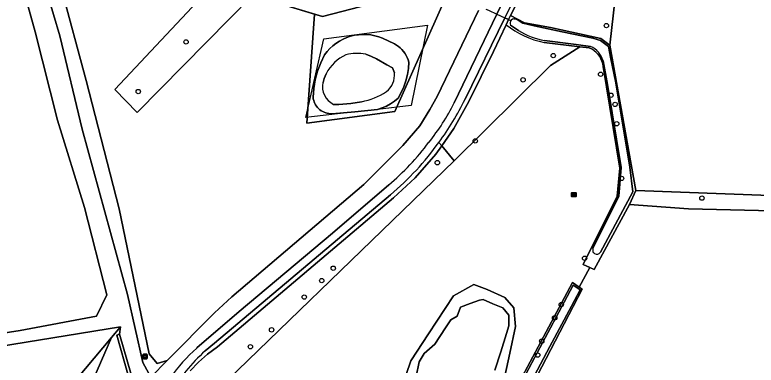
# Model space of a CAD drawing. Extents: x 162510 to 163918, y 388494 to 389774.
# Drawn here: x 163128.5 to 163295.2, y 388609.9 to 388688.6 of the extents above; entities that cross this region are included whole.
import ezdxf

# ---------------------------------------------------------------- set-up
doc = ezdxf.new("R2010")
doc.units = 0
for name, color, linetype in [('IMGEO_Berm_groen', 7, 'Continuous'), ('IMGEO_Boom', 7, 'Continuous'), ('IMGEO_Duiker', 7, 'Continuous'), ('IMGEO_Gemengd_bos', 7, 'Continuous'), ('IMGEO_Grasland_agrarisch', 7, 'Continuous'), ('IMGEO_Grasland_overig', 7, 'Continuous'), ('IMGEO_Groenvoorziening', 7, 'Continuous'), ('IMGEO_Haag', 7, 'Continuous'), ('IMGEO_Hek', 7, 'Continuous'), ('IMGEO_Informatiebord', 7, 'Continuous'), ('IMGEO_Loofbos', 7, 'Continuous'), ('IMGEO_Meer_plas_ven_vijver', 7, 'Continuous'), ('IMGEO_Oever', 7, 'Continuous'), ('IMGEO_Rijbaan_lokaal_gesloten', 7, 'Continuous'), ('IMGEO_Rioolput', 7, 'Continuous'), ('IMGEO_Voetpad_onverhard', 7, 'Continuous'), ('IMGEO_Waterloop', 7, 'Continuous')]:
    doc.layers.add(name, color=color, linetype=linetype)

msp = doc.modelspace()

# ---------------------------------------------------------------- linework, layer by layer
at = {"layer": 'IMGEO_Berm_groen'}
for points in [[(163227.3, 388668.82), (163236.9, 388688.72), (163242.3, 388699.89)], [(163232.75, 388689.55), (163223.43, 388670.24), (163221.8, 388667.28), (163219.52, 388663.63), (163215.75, 388659.2), (163206.99, 388650.45), (163177.29, 388625.2), (163173.41, 388621.64), (163162.74, 388610.94), (163159.07, 388607.14)], [(163169.4, 388613.73), (163178.95, 388621.91), (163199.92, 388639.51), (163212.55, 388650.36)]]:
    msp.add_lwpolyline(points, dxfattribs=at)
for centre, radius, start, end in [((163182.22, 388691.48), 50.45, 321.2984, 333.3088), ((163174.58, 388695.24), 58.79, 310.2292, 323.098), ((163192.27, 388587.46), 34.83, 131.0469, 145.8168)]:
    msp.add_arc(centre, radius, start, end, dxfattribs=at)
at = {"layer": 'IMGEO_Boom'}
for centre in [(163261.51, 388686.17), (163166.98, 388682.49), (163249.56, 388679.43), (163260.22, 388675.24), (163242.77, 388673.98), (163156.22, 388671.35), (163262.53, 388670.53), (163263.48, 388668.46), (163263.83, 388664.11), (163232.02, 388660.26), (163223.49, 388655.37), (163264.94, 388651.83), (163283, 388647.4), (163256.62, 388633.9), (163200.08, 388631.66), (163197.49, 388628.88), (163193.57, 388625.17), (163251.37, 388623.49), (163249.88, 388620.51), (163186.2, 388617.81), (163246.98, 388615.27), (163181.45, 388614.02), (163246.06, 388612.13)]:
    msp.add_circle(centre, 0.489, dxfattribs=at)
at = {"layer": 'IMGEO_Duiker'}
for points in [[(163234.43, 388689.87), (163234.98, 388689.62), (163236.9, 388688.72), (163238.7, 388687.89), (163239.51, 388687.51), (163239.94, 388687.31)], [(163255.38, 388627.43), (163257.77, 388631.82)]]:
    msp.add_lwpolyline(points, dxfattribs=at)
at = {"layer": 'IMGEO_Gemengd_bos'}
msp.add_lwpolyline([(163264.2, 388699.01), (163258.48, 388715.4), (163248.36, 388715.62), (163248.11, 388711.17), (163247.3, 388706.22), (163245.99, 388701.38), (163244.17, 388696.71), (163239.95, 388688.43), (163243.1, 388686.8), (163248.95, 388685.73), (163260.29, 388683.24), (163262.05, 388681.91), (163262.26, 388681.74)], close=True, dxfattribs=at)
at = {"layer": 'IMGEO_Grasland_agrarisch'}
for points in [[(163224.65, 388812.25), (163226.3, 388807.53), (163227.02, 388805.46), (163258.48, 388715.4), (163264.2, 388699.01), (163262.26, 388681.74), (163267.1, 388654.93), (163268.15, 388649.09), (163308.31, 388647.6)], [(163138.87, 388694.69), (163144.5, 388673.8), (163151.94, 388644.99), (163158.68, 388612.43), (163160.51, 388610.21), (163162.74, 388610.94), (163173.41, 388621.64), (163177.29, 388625.2), (163206.99, 388650.45), (163215.75, 388659.2), (163219.52, 388663.63), (163221.8, 388667.28), (163223.43, 388670.24), (163232.75, 388689.55)]]:
    msp.add_lwpolyline(points, dxfattribs=at)
msp.add_lwpolyline([(163194.17, 388664.24), (163195.83, 388688.76), (163181.92, 388692.97), (163155.95, 388666.64), (163150.98, 388671.84), (163194.93, 388718.7), (163200, 388719.41), (163208.32, 388726.36), (163198.06, 388750), (163182.98, 388784.74), (163184.53, 388785.36), (163186.32, 388786.07), (163201.73, 388750), (163216.35, 388715.79), (163220.77, 388707.19), (163225.94, 388699.02), (163228.28, 388695.79), (163227.55, 388694.55), (163227, 388693.64), (163226.08, 388692.12), (163225.44, 388692.8), (163213.96, 388666.83)], close=True, dxfattribs=at)
at = {"layer": 'IMGEO_Grasland_overig'}
for points in [[(163241.6, 388693.79), (163238.7, 388687.89), (163239.51, 388687.51), (163239.95, 388688.43), (163244.17, 388696.71), (163245.99, 388701.38), (163247.3, 388706.22), (163248.11, 388711.17), (163248.36, 388715.62), (163248.39, 388716.18), (163248.15, 388721.19), (163247.39, 388726.14), (163246.12, 388730.94), (163231.32, 388779.76)], [(163223.86, 388659.92), (163224.51, 388659.13), (163227.2, 388663.05), (163230.6, 388669.14), (163236.12, 388680.38), (163238.95, 388686.35), (163239.51, 388687.51), (163238.7, 388687.89), (163229.72, 388669.63)], [(163258.28, 388680.87), (163257.61, 388681.19), (163255.55, 388681.43), (163248.94, 388677.2), (163234.01, 388662.46), (163227.25, 388655.78), (163164.68, 388595.28), (163169.22, 388572.74), (163174.8, 388554.5), (163178.54, 388547.37), (163179.57, 388545.74), (163185.02, 388550.02), (163232.49, 388588.44), (163253.92, 388628.45), (163255.38, 388627.43)], [(163255.38, 388627.43), (163257.77, 388631.82), (163256.27, 388632.47), (163263.96, 388647.84), (163264.57, 388654.15), (163260.78, 388676.96)], [(163213.65, 388647.44), (163218.54, 388651.99), (163223.15, 388657.28), (163224.51, 388659.13), (163223.86, 388659.92)], [(163167.93, 388608.62), (163169.75, 388610.56), (163171.8, 388612.34), (163174.02, 388613.99), (163213.65, 388647.44)], [(163212.97, 388648.17), (163173.4, 388614.78), (163171.26, 388613.06)], [(163308.29, 388644.31), (163279.99, 388645.03), (163266.69, 388645.95), (163258.8, 388631.38), (163257.77, 388631.82), (163255.38, 388627.43), (163256.07, 388626.95), (163242.91, 388601.72), (163244.83, 388600.48), (163246.74, 388599.24), (163247.92, 388598.4), (163248.62, 388599.49), (163259.62, 388591.95), (163259.42, 388594.05), (163262.29, 388594.34), (163262.56, 388591.46), (163260.62, 388591.26), (163269.69, 388585.04)], [(163157.14, 388596.52), (163157.67, 388596.66), (163157.39, 388598.25), (163156.63, 388598.05), (163151.38, 388616.64), (163152.04, 388616.81), (163152.22, 388618.51), (163150.2, 388616.1), (163145.5, 388605.22), (163139.47, 388592.86), (163124.28, 388574.27), (163108.52, 388553.24), (163096.77, 388552.54), (163087.55, 388552), (163086.67, 388542.73), (163086.9, 388542.71), (163117.86, 388540.1), (163165.01, 388536.07), (163165.88, 388543.75), (163165.29, 388544.51), (163165.82, 388544.87), (163165.74, 388545.38)]]:
    msp.add_lwpolyline(points, dxfattribs=at)
msp.add_lwpolyline([(163231.67, 388627.99), (163234.7, 388626.89), (163238.65, 388625.05), (163240.68, 388622.75), (163241.09, 388618.55), (163239.8, 388612.55), (163238.7, 388607.4), (163235.48, 388600.69), (163233.55, 388598.8), (163228.09, 388590.53), (163222.52, 388586.48), (163218.07, 388585.43), (163215.13, 388587.08), (163214.35, 388591.4), (163214.35, 388597.52), (163215.36, 388604.46), (163217.52, 388610.83), (163221.52, 388616.91), (163227.12, 388625.46)], close=True, dxfattribs=at)
for centre, radius, start, end in [((163255.7, 388676.46), 5.11, 5.61, 59.6676), ((163171.52, 388698.18), 64.83, 323.8325, 333.8656), ((163170.81, 388698.13), 65.37, 310.1572, 324.2381), ((163198.16, 388583.25), 40.16, 132.0531, 149.8944)]:
    msp.add_arc(centre, radius, start, end, dxfattribs=at)
at = {"layer": 'IMGEO_Groenvoorziening'}
for points in [[(163225.44, 388692.8), (163223.42, 388694.95), (163197.68, 388688.2), (163195.83, 388688.76), (163194.17, 388664.24), (163213.96, 388666.83)], [(163216.48, 388679.48), (163216.71, 388678.99), (163216.9, 388678.49), (163217.05, 388677.97), (163216.98, 388676.55), (163216.77, 388675.15), (163216.44, 388673.76), (163215.98, 388672.42), (163215.39, 388671.13), (163214.68, 388669.89), (163213.86, 388669.22), (163212.98, 388668.62), (163212.04, 388668.1), (163211.07, 388667.68), (163210.05, 388667.35), (163204.9, 388666.76), (163199.83, 388666.35), (163199.46, 388666.35), (163199.1, 388666.39), (163198.74, 388666.46), (163198.38, 388666.56), (163198.04, 388666.69), (163197.71, 388666.85), (163197.39, 388667.04), (163197.09, 388667.25), (163196.82, 388667.49), (163196.56, 388667.76), (163196.33, 388668.04), (163196.12, 388668.35), (163195.95, 388668.67), (163195.8, 388669), (163195.68, 388669.35), (163195.59, 388669.71), (163195.54, 388670.07), (163195.7, 388672.05), (163196.04, 388674.01), (163196.57, 388675.93), (163197.27, 388677.79), (163198.14, 388679.58), (163198.69, 388680.31), (163199.31, 388680.99), (163199.98, 388681.61), (163200.7, 388682.18), (163201.47, 388682.68), (163202.28, 388683.11), (163203.12, 388683.48), (163203.99, 388683.77), (163204.88, 388683.98), (163205.79, 388684.12), (163206.7, 388684.18), (163207.62, 388684.17), (163208.53, 388684.07), (163209.43, 388683.9), (163210.31, 388683.65), (163211.17, 388683.33), (163213.82, 388682.07), (163214.29, 388681.8), (163214.74, 388681.5), (163215.15, 388681.16), (163215.54, 388680.79), (163215.89, 388680.38), (163216.2, 388679.94)], [(163156.63, 388598.05), (163157.39, 388598.25), (163156.8, 388600.32), (163156.29, 388602.1), (163152.04, 388616.81), (163151.38, 388616.64)]]:
    msp.add_lwpolyline(points, close=True, dxfattribs=at)
msp.add_lwpolyline([(163164.68, 388595.28), (163227.25, 388655.78), (163224.51, 388659.13), (163223.15, 388657.28), (163218.54, 388651.99), (163213.65, 388647.44), (163174.02, 388613.99), (163171.8, 388612.34), (163169.75, 388610.56), (163167.93, 388608.62)], dxfattribs=at)
at = {"layer": 'IMGEO_Haag'}
msp.add_lwpolyline([(163156.63, 388598.05), (163157.39, 388598.25), (163156.8, 388600.32), (163156.29, 388602.1), (163152.04, 388616.81), (163151.38, 388616.64)], close=True, dxfattribs=at)
at = {"layer": 'IMGEO_Hek'}
for points in [[(163136.1, 388731.2), (163136.92, 388729.1), (163137.5, 388726.93), (163137.86, 388724.71), (163137.98, 388722.46), (163137.87, 388720.21), (163137.52, 388717.99), (163136.95, 388715.81), (163136.14, 388713.71), (163135.13, 388711.7), (163133.91, 388709.81), (163132.49, 388708.06), (163130.98, 388706.53), (163129.78, 388696.43), (163133.01, 388684.8), (163138.1, 388664.89), (163144.17, 388645.3), (163149.19, 388625.65), (163146.85, 388620.87), (163129.65, 388617.63), (163115.23, 388615.44), (163095.76, 388613.06)], [(163227, 388693.64), (163226.08, 388692.12), (163223.42, 388694.95), (163197.68, 388688.2), (163181.92, 388692.97), (163155.95, 388666.64), (163150.98, 388671.84), (163194.93, 388718.7), (163200, 388719.41), (163208.32, 388726.36)], [(163138.87, 388694.69), (163144.5, 388673.8), (163151.94, 388644.99), (163158.68, 388612.43), (163160.51, 388610.21), (163162.74, 388610.94)], [(163204.9, 388666.76), (163193.94, 388665.51), (163197.93, 388683.19), (163221.3, 388686.28), (163217.57, 388668.21), (163210.05, 388667.35)], [(163210.05, 388667.35), (163204.9, 388666.76)], [(163150.2, 388616.1), (163152.22, 388618.51)], [(163096.77, 388552.54), (163150.2, 388616.1)]]:
    msp.add_lwpolyline(points, dxfattribs=at)
at = {"layer": 'IMGEO_Informatiebord'}
for p, q in [((163157.27, 388611.41), (163157.27, 388612.21)), ((163157.27, 388612.21), (163157.27, 388611.41)), ((163157.37, 388612.31), (163158.16, 388612.31)), ((163158.16, 388612.31), (163157.37, 388612.31)), ((163158.26, 388612.21), (163158.26, 388611.41)), ((163158.26, 388611.41), (163158.26, 388612.21)), ((163158.16, 388611.31), (163157.37, 388611.31)), ((163157.37, 388611.31), (163158.16, 388611.31))]:
    msp.add_line(p, q, dxfattribs=at)
for points in [[(163157.37, 388612.04), (163158.16, 388612.04), (163158.16, 388611.58), (163157.37, 388611.58), (163157.37, 388612.04)], [(163157.44, 388611.98), (163157.44, 388611.64), (163158.09, 388611.64), (163158.09, 388611.98), (163157.44, 388611.98)]]:
    msp.add_lwpolyline(points, dxfattribs=at)
for centre, start, end in [((163157.37, 388612.21), 90, 180), ((163157.37, 388612.21), 90, 180), ((163158.16, 388612.21), 0, 90), ((163158.16, 388612.21), 360, 90), ((163157.37, 388611.41), 180, 270), ((163157.37, 388611.41), 180, 270), ((163158.16, 388611.41), 270, 0), ((163158.16, 388611.41), 270, 0)]:
    msp.add_arc(centre, 0.1, start, end, dxfattribs=at)
at = {"layer": 'IMGEO_Loofbos'}
for points in [[(163115.23, 388615.44), (163129.65, 388617.63), (163146.85, 388620.87), (163149.19, 388625.65), (163144.17, 388645.3), (163138.1, 388664.89), (163133.01, 388684.8), (163129.78, 388696.43), (163130.98, 388706.53), (163132.49, 388708.06), (163133.91, 388709.81), (163135.13, 388711.7), (163136.14, 388713.71), (163136.95, 388715.81), (163137.52, 388717.99), (163137.87, 388720.21), (163137.98, 388722.46), (163137.86, 388724.71), (163137.5, 388726.93), (163136.92, 388729.1), (163136.1, 388731.2), (163135.12, 388740.88), (163132.94, 388755.71), (163127.34, 388779.56)], [(163211.59, 388718.82), (163208.32, 388726.36), (163200, 388719.41), (163194.93, 388718.7), (163150.98, 388671.84), (163155.95, 388666.64), (163181.92, 388692.97)], [(163181.92, 388692.97), (163195.83, 388688.76), (163197.68, 388688.2), (163223.42, 388694.95), (163225.44, 388692.8), (163226.08, 388692.12), (163227, 388693.64), (163226.63, 388693.25), (163221.54, 388700.28)], [(163238.95, 388686.35), (163236.12, 388680.38), (163230.6, 388669.14), (163227.2, 388663.05), (163224.51, 388659.13), (163227.25, 388655.78), (163234.01, 388662.46), (163248.94, 388677.2), (163255.55, 388681.43)], [(163255.55, 388681.43), (163247.52, 388682.37)]]:
    msp.add_lwpolyline(points, dxfattribs=at)
for points in [[(163162.74, 388610.94), (163160.51, 388610.21), (163158.68, 388612.43), (163151.94, 388644.99), (163144.5, 388673.8), (163138.87, 388694.69), (163135.71, 388693.5), (163138.56, 388683.89), (163143.61, 388662.88), (163153.79, 388625.74), (163157.24, 388610.48), (163159.07, 388607.14)], [(163096.77, 388552.54), (163150.2, 388616.1), (163152.22, 388618.51), (163097.25, 388609.54), (163087.55, 388552)], [(163096.77, 388552.54), (163108.52, 388553.24), (163124.28, 388574.27), (163139.47, 388592.86), (163145.5, 388605.22), (163150.2, 388616.1)]]:
    msp.add_lwpolyline(points, close=True, dxfattribs=at)
msp.add_arc((163252.04, 388703.33), 21.44, 232.3701, 257.8255, dxfattribs=at)
at = {"layer": 'IMGEO_Meer_plas_ven_vijver'}
for points in [[(163213.86, 388675.53), (163213.44, 388676.68), (163212.16, 388677.34), (163209.84, 388678.72), (163208.65, 388679.2), (163207.39, 388679.74)], [(163198.51, 388675.36), (163198.05, 388674.25), (163197.78, 388673.4)], [(163200.17, 388668.47), (163201.3, 388668.45), (163204.07, 388668.68), (163206.42, 388669.07)], [(163236.45, 388608.78), (163237.74, 388612.87), (163239.02, 388616.96), (163239.57, 388618.69), (163239.57, 388621.1), (163238.2, 388622.75), (163235.99, 388623.67), (163233.78, 388624.59), (163233, 388624.5), (163230.84, 388623.72), (163228.68, 388622.94), (163227.95, 388620.87), (163226.52, 388620.04), (163225.33, 388618.25), (163222.9, 388614.6), (163220.5, 388612.5), (163219.4, 388610.62), (163218.71, 388607.35)]]:
    msp.add_lwpolyline(points, dxfattribs=at)
for centre, radius, start, end in [((163206.83, 388671.12), 9.34, 114.696, 153.0315), ((163205.48, 388669.29), 10.63, 79.6386, 103.8569), ((163209.02, 388675.11), 4.86, 308.8445, 4.9394), ((163202.03, 388672.42), 4.37, 167.0403, 244.6952), ((163203.6, 388684.31), 15.5, 280.4685, 303.1238)]:
    msp.add_arc(centre, radius, start, end, dxfattribs=at)
at = {"layer": 'IMGEO_Oever'}
for points in [[(163262.26, 388681.74), (163262.05, 388681.91), (163260.29, 388683.24), (163248.95, 388685.73), (163243.1, 388686.8), (163239.95, 388688.43), (163239.51, 388687.51), (163238.95, 388686.35)], [(163241.48, 388687.51), (163242.7, 388686.72), (163245.28, 388686.09), (163251.55, 388684.79), (163258.5, 388683.35), (163260.21, 388682.81), (163261.95, 388681.45), (163262.54, 388678.7), (163263.64, 388673.29), (163266.79, 388654.34), (163267.45, 388648.81), (163260.21, 388635.23)], [(163241.75, 388685.05), (163239.92, 388686.24)], [(163247.52, 388682.37), (163255.55, 388681.43), (163257.61, 388681.19), (163258.28, 388680.87)], [(163257.95, 388681.48), (163254.7, 388681.91), (163247.59, 388682.83)], [(163260.78, 388676.96), (163264.57, 388654.15), (163263.96, 388647.84), (163256.27, 388632.47), (163257.77, 388631.82), (163258.8, 388631.38), (163266.69, 388645.95), (163268.15, 388649.09), (163267.1, 388654.93), (163262.26, 388681.74)], [(163207.39, 388679.74), (163208.65, 388679.2), (163209.84, 388678.72), (163212.16, 388677.34), (163213.44, 388676.68), (163213.86, 388675.53)], [(163258.48, 388636.07), (163264.29, 388647.87), (163264.86, 388654.27), (163261.75, 388672.96), (163260.79, 388678.27)], [(163197.78, 388673.4), (163198.05, 388674.25), (163198.51, 388675.36)], [(163206.42, 388669.07), (163204.07, 388668.68), (163201.3, 388668.45), (163200.17, 388668.47)], [(163242.91, 388601.72), (163256.07, 388626.95), (163255.38, 388627.43), (163253.92, 388628.45), (163232.49, 388588.44)], [(163242.24, 388605.74), (163247.14, 388614.92), (163252.04, 388624.05), (163254.07, 388627.88), (163255.62, 388626.79), (163253.7, 388623.16), (163248.8, 388614.03), (163243.9, 388604.85)], [(163218.71, 388607.35), (163219.4, 388610.62), (163220.5, 388612.5), (163222.9, 388614.6), (163225.33, 388618.25), (163226.52, 388620.04), (163227.95, 388620.87), (163228.68, 388622.94), (163230.84, 388623.72), (163233, 388624.5), (163233.78, 388624.59), (163235.99, 388623.67), (163238.2, 388622.75), (163239.57, 388621.1), (163239.57, 388618.69), (163239.02, 388616.96), (163237.74, 388612.87), (163236.45, 388608.78)]]:
    msp.add_lwpolyline(points, dxfattribs=at)
for points in [[(163213.82, 388682.07), (163211.17, 388683.33), (163210.31, 388683.65), (163209.43, 388683.9), (163208.53, 388684.07), (163207.62, 388684.17), (163206.7, 388684.18), (163205.79, 388684.12), (163204.88, 388683.98), (163203.99, 388683.77), (163203.12, 388683.48), (163202.28, 388683.11), (163201.47, 388682.68), (163200.7, 388682.18), (163199.98, 388681.61), (163199.31, 388680.99), (163198.69, 388680.31), (163198.14, 388679.58), (163197.27, 388677.79), (163196.57, 388675.93), (163196.04, 388674.01), (163195.7, 388672.05), (163195.54, 388670.07), (163195.59, 388669.71), (163195.68, 388669.35), (163195.8, 388669), (163195.95, 388668.67), (163196.12, 388668.35), (163196.33, 388668.04), (163196.56, 388667.76), (163196.82, 388667.49), (163197.09, 388667.25), (163197.39, 388667.04), (163197.71, 388666.85), (163198.04, 388666.69), (163198.38, 388666.56), (163198.74, 388666.46), (163199.1, 388666.39), (163199.46, 388666.35), (163199.83, 388666.35), (163204.9, 388666.76), (163210.05, 388667.35), (163211.07, 388667.68), (163212.04, 388668.1), (163212.98, 388668.62), (163213.86, 388669.22), (163214.68, 388669.89), (163215.39, 388671.13), (163215.98, 388672.42), (163216.44, 388673.76), (163216.77, 388675.15), (163216.98, 388676.55), (163217.05, 388677.97), (163216.9, 388678.49), (163216.71, 388678.99), (163216.48, 388679.48), (163216.2, 388679.94), (163215.89, 388680.38), (163215.54, 388680.79), (163215.15, 388681.16), (163214.74, 388681.5), (163214.29, 388681.8)], [(163231.67, 388627.99), (163227.12, 388625.46), (163221.52, 388616.91), (163217.52, 388610.83), (163215.36, 388604.46), (163214.35, 388597.52), (163214.35, 388591.4), (163215.13, 388587.08), (163218.07, 388585.43), (163222.52, 388586.48), (163228.09, 388590.53), (163233.55, 388598.8), (163235.48, 388600.69), (163238.7, 388607.4), (163239.8, 388612.55), (163241.09, 388618.55), (163240.68, 388622.75), (163238.65, 388625.05), (163234.7, 388626.89)]]:
    msp.add_lwpolyline(points, close=True, dxfattribs=at)
for centre, radius, start, end in [((163240.69, 388686.83), 0.823, 89.6108, 178.4901), ((163240.52, 388684.41), 3.24, 72.8351, 86.9911), ((163252.04, 388703.33), 21.44, 232.3701, 257.8255), ((163242.03, 388686.73), 2.17, 176.9501, 193.2873), ((163250.46, 388699.16), 16.58, 238.3041, 260.0278), ((163255.91, 388676.83), 5.08, 16.4786, 66.3958), ((163255.7, 388676.46), 5.11, 5.61, 59.6676), ((163206.83, 388671.12), 9.34, 114.696, 153.0315), ((163205.48, 388669.29), 10.63, 79.6386, 103.8569), ((163209.02, 388675.11), 4.86, 308.8445, 4.9394), ((163202.03, 388672.42), 4.37, 167.0403, 244.6952), ((163203.6, 388684.31), 15.5, 280.4685, 303.1238), ((163260.5, 388635.62), 2.07, 167.311, 181.3355), ((163259.15, 388635.62), 0.722, 183.9173, 243.6396), ((163259.38, 388635.83), 1.02, 237.3854, 323.6873)]:
    msp.add_arc(centre, radius, start, end, dxfattribs=at)
at = {"layer": 'IMGEO_Rijbaan_lokaal_gesloten'}
for points in [[(163242.3, 388699.89), (163236.9, 388688.72), (163227.3, 388668.82)], [(163229.72, 388669.63), (163238.7, 388687.89), (163241.6, 388693.79)], [(163212.55, 388650.36), (163199.92, 388639.51), (163178.95, 388621.91), (163169.4, 388613.73)], [(163171.26, 388613.06), (163173.4, 388614.78), (163212.97, 388648.17)]]:
    msp.add_lwpolyline(points, dxfattribs=at)
for centre, radius, start, end in [((163182.22, 388691.48), 50.45, 321.2984, 333.3088), ((163171.52, 388698.18), 64.83, 323.8325, 333.8656), ((163174.58, 388695.24), 58.79, 310.2292, 323.098), ((163170.81, 388698.13), 65.37, 310.1572, 324.2381), ((163192.27, 388587.46), 34.83, 131.0469, 145.8168), ((163198.16, 388583.25), 40.16, 132.0531, 149.8944)]:
    msp.add_arc(centre, radius, start, end, dxfattribs=at)
at = {"layer": 'IMGEO_Rioolput'}
for p, q in [((163253.76, 388648.68), (163254.62, 388648.68)), ((163253.69, 388647.75), (163253.69, 388648.61)), ((163254.62, 388647.68), (163253.76, 388647.68)), ((163253.95, 388648.17), (163253.95, 388648.19)), ((163253.99, 388648.22), (163254.39, 388648.22)), ((163254.39, 388648.14), (163253.99, 388648.14)), ((163254.18, 388648.46), (163254.2, 388648.46)), ((163254.2, 388647.9), (163254.18, 388647.9)), ((163254.43, 388648.19), (163254.43, 388648.17)), ((163254.69, 388648.61), (163254.69, 388647.75))]:
    msp.add_line(p, q, dxfattribs=at)
for points in [[(163253.76, 388648.68), (163254.62, 388648.68)], [(163253.69, 388647.75), (163253.69, 388648.61)], [(163254.62, 388647.68), (163253.76, 388647.68)], [(163254.69, 388648.61), (163254.69, 388647.75)]]:
    msp.add_lwpolyline(points, dxfattribs=at)
for centre, radius, start, end in [((163253.77, 388648.61), 0.0765, 91.552, 178.448), ((163253.77, 388648.61), 0.0765, 91.552, 178.448), ((163254.61, 388648.61), 0.0765, 1.552, 88.448), ((163254.61, 388648.61), 0.0765, 1.552, 88.448), ((163253.77, 388647.76), 0.0765, 181.552, 268.448), ((163253.77, 388647.76), 0.0765, 181.552, 268.448), ((163253.99, 388648.18), 0.0403, 85.8775, 175.7526), ((163253.99, 388648.17), 0.0366, 178.938, 274.7102), ((163254.39, 388648.19), 0.0386, 1.7309, 96.639), ((163254.39, 388648.18), 0.043, 264.8664, 352.4533), ((163254.61, 388647.76), 0.0765, 271.552, 358.448), ((163254.61, 388647.76), 0.0765, 271.552, 358.448)]:
    msp.add_arc(centre, radius, start, end, dxfattribs=at)
for centre, major_axis, ratio, start_param, end_param in [((163254.18, 388648.18), (-0.387, 0.002), 0.722429, 4.712389, 7.853982), ((163254.2, 388648.18), (-0.39, 0.002), 0.717154, 1.570796, 4.712389)]:
    msp.add_ellipse(centre, major_axis=major_axis, ratio=ratio, start_param=start_param, end_param=end_param, dxfattribs=at)
at = {"layer": 'IMGEO_Voetpad_onverhard'}
for points in [[(163127.34, 388779.56), (163132.94, 388755.71), (163135.12, 388740.88), (163136.1, 388731.2), (163136.92, 388729.1), (163137.5, 388726.93), (163137.86, 388724.71), (163137.98, 388722.46), (163137.87, 388720.21), (163137.52, 388717.99), (163136.95, 388715.81), (163136.14, 388713.71), (163135.13, 388711.7), (163133.91, 388709.81), (163132.49, 388708.06), (163130.98, 388706.53), (163129.78, 388696.43), (163133.01, 388684.8), (163138.1, 388664.89), (163144.17, 388645.3), (163149.19, 388625.65), (163146.85, 388620.87), (163129.65, 388617.63), (163115.23, 388615.44)], [(163143.61, 388662.88), (163138.56, 388683.89), (163135.71, 388693.5)], [(163005.8, 388618.54), (163092.64, 388608.79), (163094.19, 388609.04), (163097.25, 388609.54), (163152.22, 388618.51), (163152.04, 388616.81), (163156.29, 388602.1), (163159.07, 388607.14), (163157.24, 388610.48), (163153.79, 388625.74), (163143.61, 388662.88)]]:
    msp.add_lwpolyline(points, dxfattribs=at)
at = {"layer": 'IMGEO_Waterloop'}
for points in [[(163260.21, 388635.23), (163267.45, 388648.81), (163266.79, 388654.34), (163263.64, 388673.29), (163262.54, 388678.7), (163261.95, 388681.45), (163260.21, 388682.81), (163258.5, 388683.35), (163251.55, 388684.79), (163245.28, 388686.09), (163242.7, 388686.72), (163241.48, 388687.51)], [(163239.92, 388686.24), (163241.75, 388685.05)], [(163247.59, 388682.83), (163254.7, 388681.91), (163257.95, 388681.48)], [(163260.79, 388678.27), (163261.75, 388672.96), (163264.86, 388654.27), (163264.29, 388647.87), (163258.48, 388636.07)], [(163243.9, 388604.85), (163248.8, 388614.03), (163253.7, 388623.16), (163255.62, 388626.79), (163254.07, 388627.88), (163252.04, 388624.05), (163247.14, 388614.92), (163242.24, 388605.74)]]:
    msp.add_lwpolyline(points, dxfattribs=at)
msp.add_lwpolyline([(163320.51, 388644), (163320.77, 388645.06), (163320.75, 388645.6), (163320.73, 388646.4), (163320.29, 388647.16), (163308.31, 388647.6), (163268.15, 388649.09), (163266.69, 388645.95), (163279.99, 388645.03), (163308.29, 388644.31)], close=True, dxfattribs=at)
for centre, radius, start, end in [((163240.69, 388686.83), 0.823, 89.6108, 178.4901), ((163240.52, 388684.41), 3.24, 72.8351, 86.9911), ((163242.03, 388686.73), 2.17, 176.9501, 193.2873), ((163250.46, 388699.16), 16.58, 238.3041, 260.0278), ((163255.91, 388676.83), 5.08, 16.4786, 66.3958), ((163260.5, 388635.62), 2.07, 167.311, 181.3355), ((163259.15, 388635.62), 0.722, 183.9173, 243.6396), ((163259.38, 388635.83), 1.02, 237.3854, 323.6873)]:
    msp.add_arc(centre, radius, start, end, dxfattribs=at)

doc.saveas('drawing.dxf')
